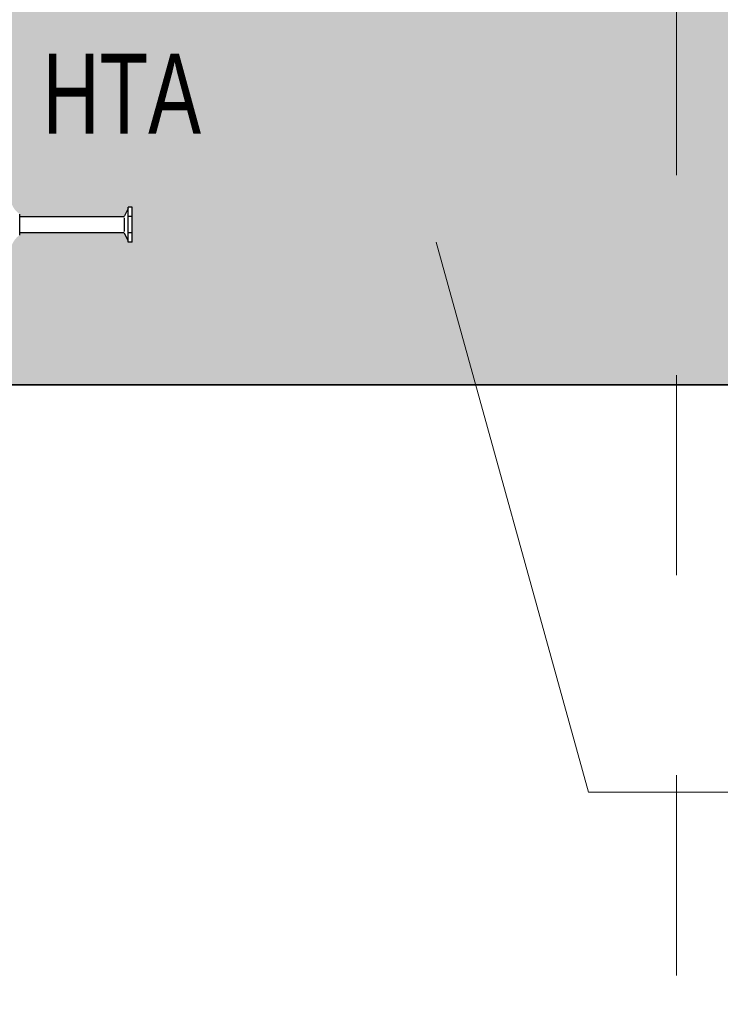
# Model space of a CAD drawing. Header units: metres. Extents: x 1316.5 to 1415.3, y -94.1 to -52.
# Tile 583 of 656: x 1410.845 to 1411.196, y -74.046 to -73.554. Entities that reach past the tile are written whole.
import ezdxf

# ---------------------------------------------------------------- set-up
doc = ezdxf.new("R2010")
doc.units = ezdxf.units.M
doc.header["$PDMODE"] = 65
doc.linetypes.add('AUSGEZOGEN', pattern=[0])
doc.linetypes.add('GETRENNT2_S6', pattern=[0.11999999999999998, 0.07, -0.01, 0.01, -0.01, 0.01, -0.01])
for name, color, linetype, lineweight in [('XR$3$Maßlinie 1_50', 7, 'AUSGEZOGEN', 25), ('XR$3$Möblierung', 4, 'AUSGEZOGEN', 13), ('XR$3$STANDARD_1', 7, 'AUSGEZOGEN', 25), ('XR$3$Text 1_100', 3, 'AUSGEZOGEN', 18), ('XR$3$Wand Mauerwerk tr_1', 42, 'AUSGEZOGEN', 18)]:
    doc.layers.add(name, color=color, linetype=linetype, lineweight=lineweight)
doc.styles.add('ARIAL', font='arial.ttf')
doc.dimstyles.new('DIMSTYLE_4', dxfattribs={"dimtxt": 0.04, "dimasz": 0.03, "dimexe": 0, "dimexo": 1e-06, "dimgap": 0.02, "dimtad": 2, "dimdec": 1, "dimlfac": 100, "dimrnd": 0.5, "dimzin": 4, "dimdsep": 46, "dimtxsty": 'ARIAL', "dimblk1": 'ALL_ML_KREIS', "dimblk2": 'ALL_ML_KREIS', "dimsah": 1, "dimcen": 0, "dimse1": 1, "dimse2": 1, "dimclrd": 7, "dimclre": 7, "dimclrt": 7, "dimadec": 0, "dimazin": 0, "dimtfac": 1, "dimtdec": 0, "dimtix": 1, "dimtmove": 2, "dimatfit": 3, "dimfxl": 0, "dimtzin": 0, "dimlwd": 0, "dimlwe": 25, "dimarcsym": 0})

# ---------------------------------------------------------------- blocks, each defined once
blk = doc.blocks.new('ALL_ML_KREIS')
at = {"color": 0, "linetype": 'ByBlock', "lineweight": -2}
for p, q in [((0, -0.5), (0, 0.5)), ((-1, 0), (0.5, 0))]:
    blk.add_line(p, q, dxfattribs=at)
blk.add_circle((0, 0), 0.15, dxfattribs=at)
blk = doc.blocks.new('*D238')
at = {"layer": 'DEFPOINTS', "color": 7, "linetype": 'AUSGEZOGEN', "lineweight": 25, "transparency": 33554687}
for p in [(1410.823766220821, -73.84536920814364), (1411.523766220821, -73.84536920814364), (1410.823766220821, -74.35704428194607)]:
    blk.add_point(p, dxfattribs=at)
at = {"layer": 'XR$3$Maßlinie 1_50', "color": 7, "linetype": 'AUSGEZOGEN', "lineweight": -2, "transparency": 33554687}
blk.add_line((1410.823766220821, -74.35704428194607), (1411.523766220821, -74.35704428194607), dxfattribs=at)
at = {"layer": 'XR$3$Maßlinie 1_50', "color": 7, "linetype": 'AUSGEZOGEN', "lineweight": 25, "transparency": 33554687, "xscale": 0.03, "yscale": 0.03, "zscale": 0.03, "rotation": 180}
blk.add_blockref('ALL_ML_KREIS', (1410.823766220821, -74.35704428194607), dxfattribs=at)
at = {"layer": 'XR$3$Maßlinie 1_50', "color": 7, "linetype": 'AUSGEZOGEN', "lineweight": 25, "transparency": 33554687, "xscale": 0.03, "yscale": 0.03, "zscale": 0.03}
blk.add_blockref('ALL_ML_KREIS', (1411.523766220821, -74.35704428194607), dxfattribs=at)
at = {"layer": 'XR$3$Maßlinie 1_50', "color": 7, "linetype": 'AUSGEZOGEN', "lineweight": 25, "transparency": 33554687, "insert": (1411.172025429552, -74.32636215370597), "char_height": 0.04, "width": 0.16, "attachment_point": 5, "style": 'ARIAL'}
blk.add_mtext('\\A1;{\\A1;{70\\H0.026400;\\S^ ;}}', dxfattribs=at)

msp = doc.modelspace()

# ---------------------------------------------------------------- hatches: boundary and pattern name
at = {"layer": 'XR$3$Möblierung', "linetype": 'AUSGEZOGEN', "lineweight": 13, "transparency": 33554687}
msp.add_hatch(color=8, dxfattribs=at).paths.add_polyline_path([(1411.523766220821, -73.66536920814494), (1411.523766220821, -73.64736920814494), (1411.523766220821, -73.33636920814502), (1411.288766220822, -73.33636920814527), (1411.282766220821, -73.33636920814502), (1411.264766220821, -73.33636920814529), (1410.823766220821, -73.33636920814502), (1410.823766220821, -73.42136920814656), (1410.823961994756, -73.4201331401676), (1410.824530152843, -73.41901806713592), (1410.825415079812, -73.41813314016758), (1410.826530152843, -73.41756498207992), (1410.827766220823, -73.41736920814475), (1410.837266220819, -73.41736920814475), (1410.838502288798, -73.41756498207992), (1410.83961736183, -73.41813314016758), (1410.840502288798, -73.41901806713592), (1410.841070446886, -73.4201331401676), (1410.841266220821, -73.4213692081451), (1410.841266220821, -73.42562266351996), (1410.842390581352, -73.42788772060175), (1410.843249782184, -73.42911515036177), (1410.844282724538, -73.43020043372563), (1410.845466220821, -73.43111920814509), (1410.845466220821, -73.43236920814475), (1410.897666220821, -73.43236920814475), (1410.897666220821, -73.43207693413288), (1410.897890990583, -73.4319410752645), (1410.899766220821, -73.42836920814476), (1410.899766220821, -73.42764211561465), (1410.901666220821, -73.42764211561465), (1410.901666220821, -73.44509630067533), (1410.899766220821, -73.44509630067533), (1410.899766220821, -73.44436920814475), (1410.897890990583, -73.44079734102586), (1410.897666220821, -73.44066148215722), (1410.897666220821, -73.44036920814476), (1410.845466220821, -73.44036920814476), (1410.845466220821, -73.44161920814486), (1410.844282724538, -73.44253798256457), (1410.843249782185, -73.44362326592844), (1410.842390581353, -73.44485069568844), (1410.841266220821, -73.4471157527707), (1410.841266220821, -73.45136920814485), (1410.841070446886, -73.45260527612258), (1410.840502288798, -73.45372034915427), (1410.83961736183, -73.45460527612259), (1410.838502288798, -73.45517343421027), (1410.837266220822, -73.45536920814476), (1410.827766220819, -73.45536920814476), (1410.826530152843, -73.45517343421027), (1410.825415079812, -73.45460527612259), (1410.824530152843, -73.45372034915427), (1410.823961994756, -73.45260527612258), (1410.823766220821, -73.45136920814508), (1410.823766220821, -73.64136920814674), (1410.823961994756, -73.64013314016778), (1410.824530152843, -73.6390180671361), (1410.825415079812, -73.63813314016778), (1410.826530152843, -73.6375649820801), (1410.827766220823, -73.63736920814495), (1410.837266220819, -73.63736920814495), (1410.838502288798, -73.6375649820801), (1410.83961736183, -73.63813314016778), (1410.840502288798, -73.6390180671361), (1410.841070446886, -73.64013314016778), (1410.841266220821, -73.64136920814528), (1410.841266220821, -73.64562266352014), (1410.842390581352, -73.64788772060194), (1410.843249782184, -73.64911515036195), (1410.844282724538, -73.65020043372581), (1410.845466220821, -73.65111920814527), (1410.845466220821, -73.65236920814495), (1410.897666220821, -73.65236920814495), (1410.897666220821, -73.65207693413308), (1410.897890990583, -73.6519410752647), (1410.899766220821, -73.64836920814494), (1410.899766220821, -73.64764211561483), (1410.901666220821, -73.64764211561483), (1410.901666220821, -73.66509630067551), (1410.899766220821, -73.66509630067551), (1410.899766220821, -73.66436920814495), (1410.897890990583, -73.66079734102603), (1410.897666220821, -73.66066148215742), (1410.897666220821, -73.66036920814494), (1410.845466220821, -73.66036920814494), (1410.845466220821, -73.66161920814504), (1410.844282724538, -73.66253798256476), (1410.843249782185, -73.6636232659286), (1410.842390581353, -73.66485069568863), (1410.841266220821, -73.66711575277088), (1410.841266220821, -73.67136920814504), (1410.841070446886, -73.67260527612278), (1410.840502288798, -73.67372034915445), (1410.83961736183, -73.67460527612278), (1410.838502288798, -73.67517343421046), (1410.837266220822, -73.67536920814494), (1410.827766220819, -73.67536920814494), (1410.826530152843, -73.67517343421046), (1410.825415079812, -73.67460527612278), (1410.824530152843, -73.67372034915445), (1410.823961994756, -73.67260527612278), (1410.823766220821, -73.67136920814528), (1410.823766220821, -73.73636920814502), (1411.523766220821, -73.73636920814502)])

# ---------------------------------------------------------------- linework, layer by layer
at = {"transparency": 33554687}
for p, q in [((1410.899766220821, -73.64836920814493), (1410.897890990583, -73.65194107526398)), ((1410.899766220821, -73.6650963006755), (1410.899766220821, -73.64764211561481)), ((1410.901666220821, -73.64764211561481), (1410.899766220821, -73.64764211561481)), ((1410.901666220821, -73.6650963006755), (1410.901666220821, -73.64764211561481)), ((1410.845466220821, -73.66161920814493), (1410.845466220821, -73.65111920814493)), ((1410.845466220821, -73.65236920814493), (1410.897182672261, -73.65236920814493)), ((1410.897666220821, -73.6528908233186), (1410.897666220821, -73.65984759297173)), ((1410.901416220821, -73.65229433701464), (1410.900016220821, -73.65229433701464)), ((1410.845466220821, -73.66036920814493), (1410.897182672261, -73.66036920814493)), ((1410.899766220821, -73.66436920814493), (1410.897890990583, -73.66079734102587)), ((1410.901416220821, -73.66044407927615), (1410.900016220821, -73.66044407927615)), ((1410.901666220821, -73.6650963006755), (1410.899766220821, -73.6650963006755))]:
    msp.add_line(p, q, dxfattribs=at)
for centre, start, end in [((1410.897182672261, -73.65156920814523), 270, 332.3005271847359), ((1410.897182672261, -73.66116920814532), 27.6994728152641, 90)]:
    msp.add_arc(centre, 0.0008, start, end, dxfattribs=at)
at = {"layer": 'XR$3$Möblierung', "color": 4, "linetype": 'GETRENNT2_S6', "lineweight": 18, "transparency": 33554687}
msp.add_line((1411.173766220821, -74.03160434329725), (1411.173766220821, -73.14490328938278), dxfattribs=at)
at = {"layer": 'XR$3$STANDARD_1', "color": 7, "linetype": 'AUSGEZOGEN', "lineweight": 35, "transparency": 33554687}
msp.add_lwpolyline([(1410.823766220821, -73.33636920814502), (1411.523766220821, -73.33636920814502), (1411.523766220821, -73.73636920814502), (1410.823766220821, -73.73636920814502), (1410.823766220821, -73.33636920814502)], close=True, dxfattribs=at)
at = {"layer": 'XR$3$Wand Mauerwerk tr_1', "color": 7, "linetype": 'AUSGEZOGEN', "lineweight": 13, "transparency": 33554687}
for p, q in [((1411.129865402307, -73.9400017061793), (1411.053734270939, -73.665088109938)), ((1411.258865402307, -73.9400017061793), (1411.129865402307, -73.9400017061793))]:
    msp.add_line(p, q, dxfattribs=at)

# ---------------------------------------------------------------- texts
at = {"layer": 'XR$3$Text 1_100', "color": 3, "linetype": 'AUSGEZOGEN', "lineweight": 18, "transparency": 33554687, "insert": (1410.856810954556, -73.61093717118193), "char_height": 0.04, "width": 0.0942500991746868, "attachment_point": 7, "style": 'ARIAL'}
msp.add_mtext('\\W0.71;HTA', dxfattribs=at)

# ---------------------------------------------------------------- dimensions: what is measured, and where the dimension line sits
at = {"layer": 'XR$3$Maßlinie 1_50', "color": 7, "linetype": 'AUSGEZOGEN', "lineweight": 25, "transparency": 33554687}
dim = msp.add_linear_dim(base=(1411.523766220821, -74.35704428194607), p1=(1410.823766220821, -73.84537020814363), p2=(1411.523766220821, -73.84537020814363), dimstyle='DIMSTYLE_4', override={"dimpost": '<>', "dimclrd": 7, "dimclre": 7, "dimclrt": 7, "dimlwd": 0, "dimlwe": 25}, dxfattribs=at)
dim.commit()
dim.dimension.update_dxf_attribs({"geometry": '*D238', "text_midpoint": (1411.172025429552, -74.32636215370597), "dimtype": 160})

doc.saveas('drawing.dxf')
